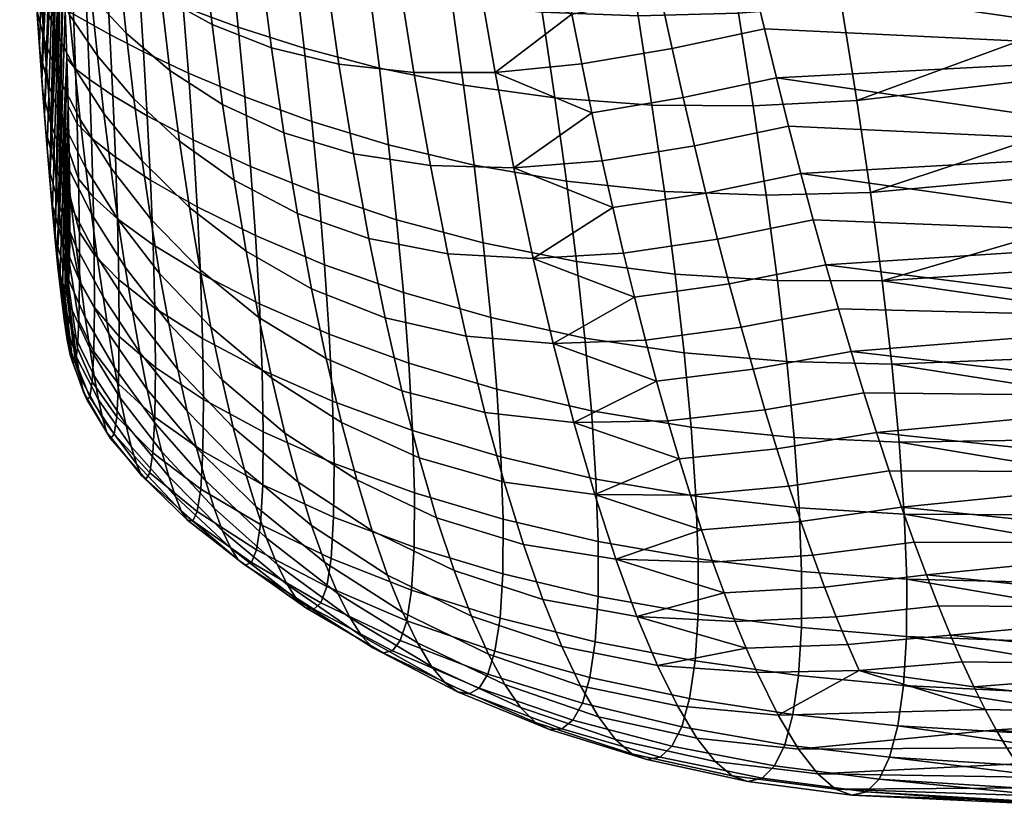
# Model space of a CAD drawing. Extents: x -120 to 2831, y -92 to 75.
# Tile 172 of 643: x 991 to 1012, y -83 to -66. Entities that reach past the tile are written whole.
import ezdxf

# ---------------------------------------------------------------- set-up
doc = ezdxf.new("R2010")
doc.units = 0
doc.layers.add('GLASS', color=18, linetype='CONTINUOUS')

msp = doc.modelspace()

# ---------------------------------------------------------------- meshes
at = {"layer": 'GLASS'}
mesh = msp.add_polyface(dxfattribs=at)
corners = [(992.376, -60.334, 89.927), (992.307, -59.235, 89.548), (992.083, -59.431, 88.646), (992.141, -60.471, 89.028), (992.443, -61.455, 90.245), (992.196, -61.535, 89.353), (991.629, -64.572, 70.279), (991.699, -65.576, 70.863), (991.55, -64.991, 71.606), (991.49, -64.037, 71.054), (991.561, -63.538, 69.748), (991.432, -63.058, 70.548), (991.81, -64.133, 68.799), (991.893, -65.239, 69.37), (991.495, -62.474, 69.271), (991.375, -62.054, 70.09), (991.732, -62.992, 68.291), (992.109, -63.596, 67.16), (992.208, -64.833, 67.709), (991.433, -61.383, 68.852), (991.32, -61.027, 69.683), (991.657, -61.817, 67.852), (992.018, -62.319, 66.692), (992.536, -62.866, 65.403), (992.649, -64.262, 65.905), (991.374, -60.267, 68.493), (991.266, -59.978, 69.329), (991.588, -60.613, 67.484), (991.935, -61.005, 66.31), (992.434, -61.427, 65.004), (991.86, -59.661, 66.019), (991.525, -59.382, 67.193), (992.343, -59.952, 64.714), (992.002, -60.884, 87.577), (991.953, -59.919, 87.22), (992.05, -61.865, 87.884), (992.139, -63.874, 88.326), (992.302, -63.729, 89.811), (992.25, -62.621, 89.616), (992.095, -62.863, 88.136), (992.18, -64.896, 88.446), (992.351, -64.858, 89.929), (991.396, -62.375, 71.808), (991.448, -63.28, 72.297), (991.294, -60.503, 70.957), (991.344, -61.449, 71.361), (991.245, -59.539, 70.599), (991.501, -64.162, 72.826), (991.396, -62.375, 71.808), (991.638, -54.571, 84.179), (991.344, -61.449, 71.361), (991.448, -63.28, 72.297), (991.693, -55.403, 84.783), (991.501, -64.162, 72.826), (991.8, -57.143, 85.879), (991.555, -65.02, 73.393), (991.609, -65.852, 73.998), (991.903, -58.973, 86.816), (991.665, -66.656, 74.639), (991.72, -67.428, 75.317), (991.776, -68.167, 76.032), (992.002, -60.884, 87.577), (992.05, -61.865, 87.884), (991.888, -69.525, 77.575), (992.095, -62.863, 88.136), (991.953, -59.919, 87.22), (991.852, -58.047, 86.368), (992.139, -63.874, 88.326)]
mesh.append_faces([[corners[k] for k in face] for face in [(0, 1, 2, 3), (4, 0, 3, 5), (6, 7, 8, 9), (10, 6, 9, 11), (12, 13, 6, 10), (14, 10, 11, 15), (16, 12, 10, 14), (17, 18, 12, 16), (19, 14, 15, 20), (21, 16, 14, 19), (22, 17, 16, 21), (23, 24, 17, 22), (25, 19, 20, 26), (27, 21, 19, 25), (28, 22, 21, 27), (29, 23, 22, 28), (30, 28, 27, 31), (32, 29, 28, 30), (33, 3, 2, 34), (35, 5, 3, 33), (36, 37, 38, 39), (40, 41, 37, 36), (39, 38, 5, 35), (42, 11, 9, 43), (44, 20, 15, 45), (46, 26, 20, 44), (45, 15, 11, 42), (43, 9, 8, 47), (48, 49, 50, 50), (51, 52, 48, 48), (52, 51, 53, 53), (54, 53, 55, 55), (54, 55, 56, 56), (57, 56, 58, 58), (59, 60, 61, 61), (60, 62, 61, 61), (63, 64, 62, 62), (59, 61, 65, 65), (66, 54, 56, 56), (57, 66, 56, 56), (57, 59, 65, 65), (63, 67, 64, 64)]])
mesh = msp.add_polyface(dxfattribs=at)
corners = [(1008.428, -63.725, 100.9), (1008.039, -61.603, 101.122), (1005.874, -61.896, 100.804), (1006.243, -63.962, 100.57), (1008.789, -65.813, 100.481), (1006.586, -65.991, 100.147), (1009.117, -67.85, 99.868), (1006.9, -67.966, 99.541), (1009.408, -69.818, 99.066), (1007.18, -69.874, 98.757), (1009.815, -59.049, 101.243), (1007.625, -59.464, 101.143), (1013.095, -64.09, 100.982), (1012.898, -62.995, 101.137), (1012.692, -61.894, 101.238), (1012.478, -60.792, 101.286), (1013.785, -68.374, 99.831), (1013.628, -67.323, 100.198), (1013.46, -66.257, 100.512), (1013.282, -65.179, 100.774), (1017.628, -68.864, 57.875), (1007.397, -67.371, 57.461), (1017.677, -66.828, 57.172), (1017.729, -64.681, 56.657), (1006.4, -63.102, 56.495), (1017.784, -62.448, 56.352), (1005.936, -60.91, 56.324), (1017.841, -60.16, 56.272), (1006.889, -65.262, 56.876), (1018.048, -58.596, 101.186), (1012.256, -59.69, 101.28), (1017.99, -60.884, 101.266), (1012.692, -61.894, 101.238), (1017.932, -63.192, 101.11), (1013.095, -64.09, 100.982), (1013.282, -65.179, 100.774), (1017.873, -65.484, 100.715), (1013.46, -66.257, 100.512), (1017.814, -67.724, 100.085), (1013.628, -67.323, 100.198), (1013.785, -68.374, 99.831), (1017.757, -69.875, 99.232), (1007.141, -66.324, 57.143), (1007.657, -68.401, 57.828), (1007.92, -69.412, 58.244), (1006.642, -64.187, 56.659), (1006.165, -62.009, 56.383), (1005.714, -59.808, 56.318), (1012.478, -60.792, 101.286), (1012.898, -62.995, 101.137), (1019.795, -66.841, 57.138), (1019.842, -68.877, 57.839), (1017.628, -68.864, 57.875), (1017.677, -66.828, 57.172), (1019.713, -62.459, 56.321), (1019.751, -64.693, 56.625), (1017.729, -64.681, 56.657), (1017.784, -62.448, 56.352), (1019.68, -60.171, 56.243), (1017.841, -60.16, 56.272)]
mesh.append_faces([[corners[k] for k in face] for face in [(0, 1, 2, 3), (4, 0, 3, 5), (6, 4, 5, 7), (8, 6, 7, 9), (1, 10, 11, 11), (0, 4, 12, 13), (1, 0, 14, 15), (6, 8, 16, 17), (4, 6, 18, 19), (1, 15, 10, 10), (19, 12, 4, 4), (17, 18, 6, 6), (14, 0, 13, 13), (20, 21, 22, 22), (23, 24, 25, 25), (25, 26, 27, 27), (28, 23, 22, 22), (29, 30, 31, 31), (31, 32, 33, 33), (34, 35, 36, 36), (37, 38, 36, 36), (34, 36, 33, 33), (39, 40, 38, 38), (37, 39, 38, 38), (40, 41, 38, 38), (35, 37, 36, 36), (21, 42, 22, 22), (20, 43, 21, 21), (44, 43, 20, 20), (45, 23, 28, 28), (45, 24, 23, 23), (25, 46, 26, 26), (24, 46, 25, 25), (42, 28, 22, 22), (27, 26, 47, 47), (48, 32, 31, 31), (30, 48, 31, 31), (49, 34, 33, 33), (32, 49, 33, 33), (50, 51, 52, 53), (54, 55, 56, 57), (58, 54, 57, 59), (55, 50, 53, 56)]])
mesh = msp.add_polyface(dxfattribs=at)
corners = [(992.684, -66.172, 90.767), (992.629, -64.959, 90.767), (992.351, -64.858, 89.929), (992.396, -66.008, 89.958), (992.734, -67.406, 90.654), (992.438, -67.175, 89.88), (992.777, -68.657, 90.403), (992.474, -68.352, 89.671), (992.812, -69.912, 89.979), (992.502, -69.525, 89.3), (991.997, -69.24, 73.689), (992.074, -70.057, 74.515), (991.866, -69.301, 75.032), (991.802, -68.507, 74.259), (991.92, -68.381, 72.911), (991.737, -67.677, 73.53), (992.257, -69.251, 72.233), (992.353, -70.139, 73.082), (991.845, -67.482, 72.18), (991.674, -66.812, 72.845), (992.163, -68.314, 71.436), (992.655, -69.295, 70.617), (992.777, -70.273, 71.5), (991.771, -66.547, 71.497), (991.612, -65.916, 72.204), (992.07, -67.332, 70.692), (992.537, -68.259, 69.792), (991.699, -65.576, 70.863), (991.55, -64.991, 71.606), (991.98, -66.306, 70.002), (992.422, -67.168, 69.03), (991.893, -65.239, 69.37), (991.629, -64.572, 70.279), (992.312, -66.025, 68.334), (992.905, -66.899, 67.193), (993.044, -68.129, 67.965), (992.208, -64.833, 67.709), (991.81, -64.133, 68.799), (992.773, -65.608, 66.504), (992.252, -66.951, 88.432), (992.218, -65.924, 88.486), (992.281, -67.967, 88.268), (992.316, -69.875, 87.517), (992.521, -70.664, 88.725), (992.303, -68.951, 87.97), (992.18, -64.896, 88.446), (991.776, -68.167, 76.032), (991.932, -70.053, 75.851), (991.832, -68.868, 76.785), (991.72, -67.428, 75.317), (991.609, -65.852, 73.998), (991.665, -66.656, 74.639), (991.555, -65.02, 73.393), (991.501, -64.162, 72.826), (991.832, -68.868, 76.785), (992.05, -61.865, 87.884), (991.776, -68.167, 76.032), (991.72, -67.428, 75.317), (991.903, -58.973, 86.816), (991.665, -66.656, 74.639), (991.888, -69.525, 77.575), (991.944, -70.133, 78.405), (992, -70.682, 79.274), (992.139, -63.874, 88.326), (992.055, -71.162, 80.183), (992.18, -64.896, 88.446), (992.252, -66.951, 88.432), (992.218, -65.924, 88.486), (992.16, -71.846, 82.119), (992.281, -67.967, 88.268)]
mesh.append_faces([[corners[k] for k in face] for face in [(0, 1, 2, 3), (4, 0, 3, 5), (6, 4, 5, 7), (8, 6, 7, 9), (10, 11, 12, 13), (14, 10, 13, 15), (16, 17, 10, 14), (18, 14, 15, 19), (20, 16, 14, 18), (21, 22, 16, 20), (23, 18, 19, 24), (25, 20, 18, 23), (26, 21, 20, 25), (27, 23, 24, 28), (29, 25, 23, 27), (30, 26, 25, 29), (31, 29, 27, 32), (33, 30, 29, 31), (34, 35, 30, 33), (36, 33, 31, 37), (38, 34, 33, 36), (39, 5, 3, 40), (41, 7, 5, 39), (42, 43, 9, 44), (44, 9, 7, 41), (40, 3, 2, 45), (46, 12, 47, 48), (49, 13, 12, 46), (50, 19, 15, 51), (52, 24, 19, 50), (51, 15, 13, 49), (24, 52, 53, 28), (54, 55, 56, 56), (57, 58, 59, 59), (60, 55, 54, 54), (61, 62, 63, 63), (64, 65, 62, 62), (63, 60, 61, 61), (63, 62, 65, 65), (64, 66, 67, 67), (67, 65, 64, 64), (66, 68, 69, 69)]])
mesh = msp.add_polyface(dxfattribs=at)
corners = [(1001.794, -62.174, 99.527), (1001.466, -60.238, 99.557), (999.648, -60.328, 98.578), (999.939, -62.166, 98.58), (1003.783, -62.087, 100.274), (1003.422, -60.067, 100.32), (1005.874, -61.896, 100.804), (1005.484, -59.808, 100.847), (1008.039, -61.603, 101.122), (1007.625, -59.464, 101.143), (1002.107, -64.088, 99.328), (1000.217, -63.985, 98.427), (1004.126, -64.084, 100.047), (1006.243, -63.962, 100.57), (1002.4, -65.966, 98.963), (1000.479, -65.775, 98.122), (1004.447, -66.042, 99.643), (1006.586, -65.991, 100.147), (1002.671, -67.799, 98.438), (1000.722, -67.528, 97.668), (1004.741, -67.95, 99.066), (1006.9, -67.966, 99.541), (1001.397, -67.253, 58.054), (1001.792, -69.292, 58.867), (1000.013, -69.244, 59.549), (999.66, -67.258, 58.725), (1003.244, -67.072, 57.593), (1003.46, -68.117, 57.96), (1005.408, -67.792, 57.656), (1005.648, -68.822, 58.05), (1003.681, -69.14, 58.376), (1005.171, -66.743, 57.311), (1001.025, -65.13, 57.44), (999.331, -65.184, 58.092), (1003.034, -66.007, 57.277), (1002.83, -64.925, 57.013), (1004.94, -65.676, 57.018), (1004.715, -64.594, 56.776), (1002.633, -63.828, 56.802), (1000.681, -62.942, 57.036), (1002.442, -62.719, 56.645), (1004.495, -63.499, 56.587), (1004.282, -62.394, 56.452), (1002.259, -61.6, 56.542), (1000.367, -60.71, 56.85), (1002.084, -60.475, 56.495), (1004.077, -61.281, 56.37), (1003.878, -60.164, 56.343), (1001.917, -59.346, 56.505), (1007.397, -67.371, 57.461), (1007.657, -68.401, 57.828), (1007.141, -66.324, 57.143), (1006.889, -65.262, 56.876), (1006.4, -63.102, 56.495), (1006.642, -64.187, 56.659), (1006.165, -62.009, 56.383), (1005.936, -60.91, 56.324), (1005.714, -59.808, 56.318)]
mesh.append_faces([[corners[k] for k in face] for face in [(0, 1, 2, 3), (4, 5, 1, 0), (6, 7, 5, 4), (8, 9, 7, 6), (10, 0, 3, 11), (12, 4, 0, 10), (13, 6, 4, 12), (14, 10, 11, 15), (16, 12, 10, 14), (17, 13, 12, 16), (18, 14, 15, 19), (20, 16, 14, 18), (21, 17, 16, 20), (22, 23, 24, 25), (22, 26, 27, 27), (23, 22, 27, 27), (28, 29, 30, 27), (31, 28, 27, 26), (32, 22, 25, 33), (34, 26, 22, 22), (32, 35, 34, 34), (22, 32, 34, 34), (36, 31, 26, 34), (37, 36, 34, 35), (38, 35, 32, 32), (39, 40, 38, 38), (32, 39, 38, 38), (41, 37, 35, 38), (42, 41, 38, 40), (43, 40, 39, 39), (44, 45, 43, 43), (39, 44, 43, 43), (46, 42, 40, 43), (47, 46, 43, 45), (48, 45, 44, 44), (29, 28, 49, 50), (28, 31, 51, 49), (52, 51, 31, 36), (37, 41, 53, 54), (55, 53, 41, 42), (42, 46, 56, 55), (46, 47, 57, 56), (54, 52, 36, 37)]])
mesh = msp.add_polyface(dxfattribs=at)
corners = [(994.737, -65.851, 93.704), (994.617, -64.438, 93.794), (993.706, -64.134, 92.68), (993.801, -65.467, 92.67), (995.912, -66.285, 94.758), (995.762, -64.789, 94.938), (997.315, -66.735, 95.794), (997.134, -65.153, 96.069), (998.927, -67.162, 96.776), (998.714, -65.494, 97.145), (1000.722, -67.528, 97.668), (1000.479, -65.775, 98.122), (993.172, -66.443, 91.634), (993.103, -65.164, 91.683), (992.629, -64.959, 90.767), (992.684, -66.172, 90.767), (993.889, -66.815, 92.552), (994.849, -67.269, 93.501), (996.05, -67.776, 94.456), (997.48, -68.299, 95.389), (999.121, -68.799, 96.269), (1000.943, -69.236, 97.066), (993.234, -67.743, 91.467), (992.734, -67.406, 90.654), (993.969, -68.178, 92.311), (994.948, -68.694, 93.17), (996.172, -69.261, 94.023), (997.628, -69.842, 94.848), (999.292, -70.399, 95.619), (993.289, -69.06, 91.157), (992.777, -68.657, 90.403), (994.037, -69.554, 91.923), (995.035, -70.122, 92.689), (996.278, -70.736, 93.44), (993.333, -70.383, 90.666), (992.812, -69.912, 89.979), (993.191, -69.293, 68.814), (993.342, -70.389, 69.734), (992.655, -69.295, 70.617), (992.537, -68.259, 69.792), (993.044, -68.129, 67.965), (992.422, -67.168, 69.03), (993.859, -69.139, 66.84), (994.042, -70.384, 67.785), (993.684, -67.815, 65.984), (992.905, -66.899, 67.193), (994.656, -68.719, 64.753), (994.871, -70.141, 65.694), (993.519, -66.417, 65.225), (992.773, -65.608, 66.504), (994.453, -67.21, 63.924), (995.577, -67.935, 62.655), (995.821, -69.553, 63.548), (996.887, -68.543, 61.472), (997.173, -70.263, 62.42), (998.37, -68.989, 60.425), (998.7, -70.799, 61.41), (993.365, -64.951, 64.573), (992.649, -64.262, 65.905), (994.265, -65.622, 63.217), (995.351, -66.228, 61.9), (996.619, -66.725, 60.679), (998.06, -67.078, 59.607), (999.66, -67.258, 58.725), (1000.013, -69.244, 59.549), (995.143, -64.443, 61.295), (994.092, -63.965, 62.643), (996.373, -64.825, 60.052), (997.773, -65.079, 58.971), (999.331, -65.184, 58.092)]
mesh.append_faces([[corners[k] for k in face] for face in [(0, 1, 2, 3), (4, 5, 1, 0), (6, 7, 5, 4), (8, 9, 7, 6), (10, 11, 9, 8), (12, 13, 14, 15), (16, 3, 13, 12), (17, 0, 3, 16), (18, 4, 0, 17), (19, 6, 4, 18), (20, 8, 6, 19), (21, 10, 8, 20), (22, 12, 15, 23), (24, 16, 12, 22), (25, 17, 16, 24), (26, 18, 17, 25), (27, 19, 18, 26), (28, 20, 19, 27), (29, 22, 23, 30), (31, 24, 22, 29), (32, 25, 24, 31), (33, 26, 25, 32), (34, 29, 30, 35), (36, 37, 38, 39), (40, 36, 39, 41), (42, 43, 36, 40), (44, 42, 40, 45), (46, 47, 42, 44), (48, 44, 45, 49), (50, 46, 44, 48), (51, 52, 46, 50), (53, 54, 52, 51), (55, 56, 54, 53), (57, 48, 49, 58), (59, 50, 48, 57), (60, 51, 50, 59), (61, 53, 51, 60), (62, 55, 53, 61), (63, 64, 55, 62), (65, 60, 59, 66), (67, 61, 60, 65), (68, 62, 61, 67), (69, 63, 62, 68)]])
mesh = msp.add_polyface(dxfattribs=at)
corners = [(992.835, -71.139, 89.336), (992.812, -69.912, 89.979), (992.502, -69.525, 89.3), (992.521, -70.664, 88.725), (992.841, -72.275, 88.433), (992.525, -71.706, 87.913), (992.827, -73.214, 87.268), (992.511, -72.56, 86.862), (992.792, -73.861, 85.919), (992.48, -73.141, 85.639), (992.74, -74.187, 84.506), (992.435, -73.425, 84.349), (992.536, -73.766, 80.574), (992.609, -74.079, 81.809), (992.321, -73.282, 81.857), (992.258, -72.962, 80.706), (992.461, -73.335, 79.413), (992.194, -72.529, 79.621), (992.385, -72.812, 78.32), (992.129, -72.008, 78.597), (992.836, -73.735, 78.097), (992.929, -74.243, 79.271), (992.307, -72.212, 77.288), (992.063, -71.414, 77.63), (992.741, -73.145, 76.986), (992.23, -71.549, 76.312), (991.997, -70.759, 76.716), (992.645, -72.484, 75.931), (992.152, -70.828, 75.388), (991.932, -70.053, 75.851), (992.547, -71.759, 74.93), (992.074, -70.057, 74.515), (991.866, -69.301, 75.032), (992.45, -70.976, 73.981), (993.024, -72.046, 73.432), (993.148, -72.836, 74.476), (992.353, -70.139, 73.082), (991.997, -69.24, 73.689), (992.9, -71.191, 72.439), (992.777, -70.273, 71.5), (992.257, -69.251, 72.233), (992.319, -70.69, 86.891), (992.316, -69.875, 87.517), (992.308, -71.34, 86.096), (992.251, -71.991, 84.162), (992.285, -71.778, 85.167), (992.16, -71.846, 82.119), (992.38, -73.453, 83.075), (992.208, -72.002, 83.134), (992.109, -71.557, 81.132), (992.055, -71.162, 80.183), (991.944, -70.133, 78.405), (992, -70.682, 79.274), (991.888, -69.525, 77.575), (991.832, -68.868, 76.785), (992.252, -66.951, 88.432), (992.055, -71.162, 80.183), (992.109, -71.557, 81.132), (992.208, -72.002, 83.134), (992.281, -67.967, 88.268), (992.16, -71.846, 82.119), (992.303, -68.951, 87.97), (992.251, -71.991, 84.162), (992.285, -71.778, 85.167), (992.319, -70.69, 86.891), (992.316, -69.875, 87.517), (992.308, -71.34, 86.096)]
mesh.append_faces([[corners[k] for k in face] for face in [(0, 1, 2, 3), (4, 0, 3, 5), (6, 4, 5, 7), (8, 6, 7, 9), (10, 8, 9, 11), (12, 13, 14, 15), (16, 12, 15, 17), (18, 16, 17, 19), (20, 21, 16, 18), (22, 18, 19, 23), (24, 20, 18, 22), (25, 22, 23, 26), (27, 24, 22, 25), (28, 25, 26, 29), (30, 27, 25, 28), (31, 28, 29, 32), (33, 30, 28, 31), (34, 35, 30, 33), (36, 33, 31, 37), (38, 34, 33, 36), (39, 38, 36, 40), (41, 5, 3, 42), (5, 41, 43, 7), (44, 11, 9, 45), (46, 14, 47, 48), (49, 15, 14, 46), (48, 47, 11, 44), (45, 9, 7, 43), (15, 49, 50, 17), (51, 23, 19, 52), (53, 26, 23, 51), (52, 19, 17, 50), (54, 29, 26, 53), (55, 56, 57, 57), (58, 59, 60, 60), (61, 58, 62, 62), (55, 57, 60, 60), (62, 63, 64, 64), (65, 61, 62, 62), (62, 64, 65, 65), (61, 59, 58, 58), (66, 64, 63, 63)]])
mesh = msp.add_polyface(dxfattribs=at)
corners = [(1002.915, -69.576, 97.756), (1002.671, -67.799, 98.438), (1000.722, -67.528, 97.668), (1000.943, -69.236, 97.066), (1005.006, -69.794, 98.322), (1004.741, -67.95, 99.066), (1007.18, -69.874, 98.757), (1006.9, -67.966, 99.541), (1003.129, -71.289, 96.919), (1001.137, -70.892, 96.316), (1005.236, -71.563, 97.416), (1007.422, -71.7, 97.802), (1001.3, -72.49, 95.414), (999.292, -70.399, 95.619), (999.437, -71.956, 94.819), (1003.309, -72.927, 95.927), (1005.428, -73.245, 96.35), (1007.623, -73.43, 96.681), (1001.43, -74.02, 94.352), (999.552, -73.464, 93.853), (1003.45, -74.482, 94.779), (1005.578, -74.83, 95.129), (1007.779, -75.052, 95.403), (1001.519, -75.466, 93.116), (999.632, -74.903, 92.699), (1003.547, -75.938, 93.468), (1005.681, -76.303, 93.753), (1001.176, -74.518, 63.037), (1001.585, -76.004, 64.489), (999.773, -75.483, 65.228), (999.405, -74.056, 63.826), (1003.077, -74.729, 62.37), (1003.524, -76.268, 63.845), (1005.08, -74.697, 61.826), (1005.321, -75.509, 62.544), (1007.154, -74.46, 61.387), (1007.41, -75.291, 62.092), (1002.636, -73.045, 61.039), (1000.775, -72.888, 61.72), (1004.841, -73.85, 61.145), (1004.603, -72.969, 60.505), (1006.899, -73.594, 60.722), (1006.644, -72.697, 60.099), (1002.206, -71.228, 59.866), (1000.386, -71.126, 60.552), (1004.368, -72.055, 59.906), (1004.135, -71.111, 59.351), (1006.391, -71.769, 59.518), (1006.14, -70.812, 58.982), (1001.792, -69.292, 58.867), (1000.013, -69.244, 59.549), (1003.906, -70.139, 58.84), (1003.681, -69.14, 58.376), (1005.893, -69.829, 58.492), (1005.648, -68.822, 58.05), (1003.46, -68.117, 57.96), (1007.92, -69.412, 58.244), (1008.186, -70.4, 58.708), (1007.657, -68.401, 57.828)]
mesh.append_faces([[corners[k] for k in face] for face in [(0, 1, 2, 3), (4, 5, 1, 0), (6, 7, 5, 4), (8, 0, 3, 9), (10, 4, 0, 8), (11, 6, 4, 10), (12, 9, 13, 14), (15, 8, 9, 12), (16, 10, 8, 15), (17, 11, 10, 16), (18, 12, 14, 19), (20, 15, 12, 18), (21, 16, 15, 20), (22, 17, 16, 21), (23, 18, 19, 24), (25, 20, 18, 23), (26, 21, 20, 25), (27, 28, 29, 30), (31, 32, 28, 27), (31, 33, 34, 34), (35, 36, 34, 33), (37, 31, 27, 38), (39, 33, 31, 31), (37, 40, 39, 39), (31, 37, 39, 39), (41, 35, 33, 39), (42, 41, 39, 40), (43, 37, 38, 44), (45, 40, 37, 37), (43, 46, 45, 45), (37, 43, 45, 45), (47, 42, 40, 45), (48, 47, 45, 46), (49, 43, 44, 50), (51, 46, 43, 43), (49, 52, 51, 51), (43, 49, 51, 51), (53, 48, 46, 51), (54, 53, 51, 52), (55, 52, 49, 49), (48, 53, 56, 57), (53, 54, 58, 56)]])
mesh = msp.add_polyface(dxfattribs=at)
corners = [(1009.658, -71.702, 98.083), (1009.408, -69.818, 99.066), (1007.18, -69.874, 98.757), (1007.422, -71.7, 97.802), (1009.864, -73.484, 96.927), (1007.623, -73.43, 96.681), (1010.022, -75.15, 95.606), (1007.779, -75.052, 95.403), (1014.065, -70.419, 98.943), (1013.931, -69.406, 99.413), (1014.55, -75.08, 95.868), (1014.479, -74.209, 96.575), (1014.394, -73.306, 97.238), (1014.297, -72.371, 97.854), (1014.187, -71.408, 98.423), (1014.608, -75.914, 95.117), (1013.785, -68.374, 99.831), (1007.154, -74.46, 61.387), (1006.899, -73.594, 60.722), (1008.994, -73.215, 60.375), (1009.264, -74.096, 61.019), (1006.644, -72.697, 60.099), (1008.723, -72.304, 59.775), (1007.41, -75.291, 62.092), (1009.534, -74.945, 61.704), (1006.391, -71.769, 59.518), (1008.454, -71.365, 59.219), (1008.723, -72.304, 59.775), (1006.14, -70.812, 58.982), (1008.186, -70.4, 58.708), (1017.584, -70.768, 58.74), (1007.92, -69.412, 58.244), (1017.628, -68.864, 57.875), (1013.931, -69.406, 99.413), (1017.757, -69.875, 99.232), (1013.785, -68.374, 99.831), (1014.065, -70.419, 98.943), (1008.454, -71.365, 59.219), (1017.543, -72.526, 59.742), (1017.649, -73.79, 96.939), (1014.479, -74.209, 96.575), (1017.601, -75.507, 95.55), (1014.297, -72.371, 97.854), (1017.702, -71.906, 98.176), (1017.506, -74.186, 60.898), (1017.47, -75.787, 62.245), (1009.534, -74.945, 61.704), (1017.543, -72.526, 59.742), (1008.994, -73.215, 60.375), (1014.187, -71.408, 98.423), (1014.55, -75.08, 95.868), (1014.394, -73.306, 97.238), (1014.608, -75.914, 95.117), (1008.186, -70.4, 58.708), (1009.804, -75.76, 62.429), (1009.264, -74.096, 61.019), (1008.723, -72.304, 59.775), (1008.723, -72.304, 59.775), (1008.723, -72.304, 59.775), (1019.892, -70.781, 58.703), (1019.944, -72.54, 59.704), (1017.543, -72.526, 59.742), (1017.584, -70.768, 58.74), (1019.842, -68.877, 57.839), (1017.628, -68.864, 57.875), (1019.944, -72.54, 59.704), (1019.999, -74.201, 60.859), (1017.506, -74.186, 60.898), (1017.543, -72.526, 59.742)]
mesh.append_faces([[corners[k] for k in face] for face in [(0, 1, 2, 3), (4, 0, 3, 5), (6, 4, 5, 7), (1, 0, 8, 9), (4, 6, 10, 11), (0, 4, 12, 13), (14, 8, 0, 0), (11, 12, 4, 4), (14, 0, 13, 13), (15, 10, 6, 6), (16, 1, 9, 9), (17, 18, 19, 20), (18, 21, 22, 19), (23, 17, 20, 24), (21, 25, 26, 27), (21, 27, 22, 22), (25, 28, 29, 26), (30, 31, 32, 32), (33, 34, 35, 35), (36, 34, 33, 33), (37, 30, 38, 38), (39, 40, 41, 41), (42, 39, 43, 43), (44, 45, 46, 46), (47, 44, 48, 48), (43, 49, 42, 42), (43, 36, 49, 49), (41, 40, 50, 50), (39, 51, 40, 40), (39, 42, 51, 51), (50, 52, 41, 41), (36, 43, 34, 34), (30, 53, 31, 31), (53, 30, 37, 37), (45, 54, 46, 46), (44, 55, 48, 48), (47, 48, 56, 56), (56, 57, 47, 47), (55, 44, 46, 46), (58, 37, 38, 38), (59, 60, 61, 62), (63, 59, 62, 64), (65, 66, 67, 68)]])
mesh = msp.add_polyface(dxfattribs=at)
corners = [(1001.137, -70.892, 96.316), (1000.943, -69.236, 97.066), (999.121, -68.799, 96.269), (999.292, -70.399, 95.619), (997.753, -71.359, 94.156), (997.628, -69.842, 94.848), (996.172, -69.261, 94.023), (996.278, -70.736, 93.44), (999.437, -71.956, 94.819), (994.093, -70.934, 91.352), (994.037, -69.554, 91.923), (993.289, -69.06, 91.157), (993.333, -70.383, 90.666), (995.104, -71.546, 92.028), (995.035, -70.122, 92.689), (996.362, -72.193, 92.679), (997.853, -72.844, 93.292), (999.552, -73.464, 93.853), (993.362, -71.683, 89.948), (992.812, -69.912, 89.979), (992.835, -71.139, 89.336), (994.13, -72.288, 90.552), (995.151, -72.938, 91.14), (996.42, -73.61, 91.702), (997.922, -74.275, 92.225), (993.372, -72.892, 88.957), (992.841, -72.275, 88.433), (994.145, -73.552, 89.478), (995.171, -74.238, 89.986), (993.357, -73.903, 87.692), (992.827, -73.214, 87.268), (994.131, -74.617, 88.128), (993.271, -73.556, 75.573), (993.393, -74.202, 76.722), (992.741, -73.145, 76.986), (992.645, -72.484, 75.931), (993.148, -72.836, 74.476), (992.547, -71.759, 74.93), (993.812, -73.233, 72.87), (993.969, -74.024, 74.026), (993.024, -72.046, 73.432), (993.654, -72.361, 71.767), (992.9, -71.191, 72.439), (994.622, -73.597, 71.074), (994.82, -74.484, 72.299), (993.496, -71.413, 70.72), (992.777, -70.273, 71.5), (994.426, -72.616, 69.909), (995.565, -73.82, 69.085), (995.805, -74.834, 70.373), (993.342, -70.389, 69.734), (992.655, -69.295, 70.617), (994.232, -71.544, 68.81), (995.328, -72.697, 67.87), (994.042, -70.384, 67.785), (993.191, -69.293, 68.814), (995.096, -71.469, 66.736), (996.348, -72.484, 65.704), (996.625, -73.78, 66.941), (997.789, -73.364, 64.723), (998.112, -74.727, 66.052), (994.871, -70.141, 65.694), (993.859, -69.139, 66.84), (996.079, -71.073, 64.569), (997.475, -71.874, 63.508), (999.047, -72.491, 62.549), (999.405, -74.056, 63.826), (1000.775, -72.888, 61.72), (1001.176, -74.518, 63.037), (995.821, -69.553, 63.548), (994.656, -68.719, 64.753), (997.173, -70.263, 62.42), (998.7, -70.799, 61.41), (1000.386, -71.126, 60.552), (1000.013, -69.244, 59.549), (998.37, -68.989, 60.425)]
mesh.append_faces([[corners[k] for k in face] for face in [(0, 1, 2, 3), (4, 5, 6, 7), (8, 3, 5, 4), (9, 10, 11, 12), (13, 14, 10, 9), (15, 7, 14, 13), (16, 4, 7, 15), (17, 8, 4, 16), (18, 12, 19, 20), (21, 9, 12, 18), (22, 13, 9, 21), (23, 15, 13, 22), (24, 16, 15, 23), (25, 18, 20, 26), (27, 21, 18, 25), (28, 22, 21, 27), (29, 25, 26, 30), (31, 27, 25, 29), (32, 33, 34, 35), (36, 32, 35, 37), (38, 39, 36, 40), (41, 38, 40, 42), (43, 44, 38, 41), (45, 41, 42, 46), (47, 43, 41, 45), (48, 49, 43, 47), (50, 45, 46, 51), (52, 47, 45, 50), (53, 48, 47, 52), (54, 52, 50, 55), (56, 53, 52, 54), (57, 58, 53, 56), (59, 60, 58, 57), (61, 56, 54, 62), (63, 57, 56, 61), (64, 59, 57, 63), (65, 66, 59, 64), (67, 68, 66, 65), (69, 63, 61, 70), (71, 64, 63, 69), (72, 65, 64, 71), (73, 67, 65, 72), (74, 73, 72, 75)]])
mesh = msp.add_polyface(dxfattribs=at)
corners = [(999.632, -74.903, 92.699), (999.552, -73.464, 93.853), (997.853, -72.844, 93.292), (997.922, -74.275, 92.225), (997.955, -75.604, 90.927), (996.42, -73.61, 91.702), (996.446, -74.93, 90.473), (999.671, -76.234, 91.336), (996.435, -76.061, 88.994), (995.171, -74.238, 89.986), (995.158, -75.343, 88.565), (997.945, -76.751, 89.399), (999.663, -77.39, 89.769), (997.892, -77.635, 87.707), (996.385, -76.909, 87.336), (999.607, -78.307, 88.051), (997.799, -78.234, 85.95), (996.301, -77.449, 85.617), (999.506, -78.963, 86.265), (997.675, -78.579, 84.202), (996.19, -77.719, 83.92), (999.368, -79.382, 84.472), (997.524, -78.717, 82.494), (996.059, -77.776, 82.28), (999.2, -79.603, 82.699), (997.353, -78.685, 80.83), (995.911, -77.665, 80.701), (999.004, -79.651, 80.954), (1000.837, -80.525, 81.048), (1001.055, -80.402, 82.872), (997.163, -78.507, 79.209), (995.75, -77.415, 79.179), (998.787, -79.545, 79.236), (1000.593, -80.485, 79.236), (996.959, -78.196, 77.629), (995.578, -77.042, 77.708), (998.55, -79.294, 77.546), (1000.326, -80.288, 77.442), (996.743, -77.759, 76.087), (995.397, -76.557, 76.284), (998.298, -78.904, 75.888), (1000.039, -79.939, 75.672), (996.516, -77.202, 74.587), (995.209, -75.967, 74.907), (998.033, -78.379, 74.265), (999.737, -79.438, 73.933), (997.758, -77.719, 72.683), (996.283, -76.527, 73.131), (999.422, -78.788, 72.234), (997.477, -76.927, 71.15), (996.045, -75.737, 71.724), (999.099, -77.989, 70.584), (997.193, -76.005, 69.676), (995.805, -74.834, 70.373), (998.77, -77.044, 68.996), (1000.518, -77.893, 68.345), (1000.888, -78.866, 70.031), (996.908, -74.955, 68.269), (995.565, -73.82, 69.085), (998.44, -75.956, 67.481), (1000.145, -76.764, 66.74), (996.625, -73.78, 66.941), (995.328, -72.697, 67.87), (998.112, -74.727, 66.052), (999.773, -75.483, 65.228), (999.405, -74.056, 63.826), (997.789, -73.364, 64.723)]
mesh.append_faces([[corners[k] for k in face] for face in [(0, 1, 2, 3), (4, 3, 5, 6), (7, 0, 3, 4), (8, 6, 9, 10), (11, 4, 6, 8), (12, 7, 4, 11), (13, 11, 8, 14), (15, 12, 11, 13), (16, 13, 14, 17), (18, 15, 13, 16), (19, 16, 17, 20), (21, 18, 16, 19), (22, 19, 20, 23), (24, 21, 19, 22), (25, 22, 23, 26), (27, 24, 22, 25), (28, 29, 24, 27), (30, 25, 26, 31), (32, 27, 25, 30), (33, 28, 27, 32), (34, 30, 31, 35), (36, 32, 30, 34), (37, 33, 32, 36), (38, 34, 35, 39), (40, 36, 34, 38), (41, 37, 36, 40), (42, 38, 39, 43), (44, 40, 38, 42), (45, 41, 40, 44), (46, 44, 42, 47), (48, 45, 44, 46), (49, 46, 47, 50), (51, 48, 46, 49), (52, 49, 50, 53), (54, 51, 49, 52), (55, 56, 51, 54), (57, 52, 53, 58), (59, 54, 52, 57), (60, 55, 54, 59), (61, 57, 58, 62), (63, 59, 57, 61), (64, 60, 59, 63), (65, 64, 63, 66)]])
mesh = msp.add_polyface(dxfattribs=at)
corners = [(996.446, -74.93, 90.473), (996.42, -73.61, 91.702), (995.151, -72.938, 91.14), (995.171, -74.238, 89.986), (995.158, -75.343, 88.565), (994.145, -73.552, 89.478), (994.131, -74.617, 88.128), (993.318, -74.609, 86.236), (993.357, -73.903, 87.692), (992.827, -73.214, 87.268), (992.792, -73.861, 85.919), (994.088, -75.377, 86.586), (995.112, -76.15, 86.957), (996.385, -76.909, 87.336), (996.435, -76.061, 88.994), (993.259, -74.982, 84.719), (992.74, -74.187, 84.506), (994.021, -75.801, 84.983), (995.036, -76.63, 85.288), (996.301, -77.449, 85.617), (992.678, -74.238, 83.123), (992.435, -73.425, 84.349), (992.38, -73.453, 83.075), (993.187, -75.069, 83.238), (993.937, -75.939, 83.418), (994.939, -76.83, 83.652), (996.19, -77.719, 83.92), (992.609, -74.079, 81.809), (992.321, -73.282, 81.857), (993.106, -74.941, 81.834), (993.842, -75.859, 81.929), (994.827, -76.813, 82.084), (996.059, -77.776, 82.28), (993.02, -74.653, 80.513), (992.536, -73.766, 80.574), (993.738, -75.615, 80.523), (994.702, -76.63, 80.591), (995.911, -77.665, 80.701), (992.929, -74.243, 79.271), (992.461, -73.335, 79.413), (993.627, -75.244, 79.192), (994.568, -76.313, 79.166), (995.75, -77.415, 79.179), (993.512, -74.768, 77.927), (992.836, -73.735, 78.097), (994.426, -75.884, 77.801), (995.578, -77.042, 77.708), (993.393, -74.202, 76.722), (992.741, -73.145, 76.986), (994.278, -75.354, 76.492), (995.397, -76.557, 76.284), (994.125, -74.732, 75.234), (993.271, -73.556, 75.573), (995.209, -75.967, 74.907), (993.969, -74.024, 74.026), (993.148, -72.836, 74.476), (995.016, -75.274, 73.578), (996.283, -76.527, 73.131), (996.516, -77.202, 74.587), (994.82, -74.484, 72.299), (993.812, -73.233, 72.87), (996.045, -75.737, 71.724), (995.805, -74.834, 70.373), (994.622, -73.597, 71.074)]
mesh.append_faces([[corners[k] for k in face] for face in [(0, 1, 2, 3), (4, 3, 5, 6), (7, 8, 9, 10), (11, 6, 8, 7), (12, 4, 6, 11), (13, 14, 4, 12), (15, 7, 10, 16), (17, 11, 7, 15), (18, 12, 11, 17), (19, 13, 12, 18), (20, 16, 21, 22), (23, 15, 16, 20), (24, 17, 15, 23), (25, 18, 17, 24), (26, 19, 18, 25), (27, 20, 22, 28), (29, 23, 20, 27), (30, 24, 23, 29), (31, 25, 24, 30), (32, 26, 25, 31), (33, 29, 27, 34), (35, 30, 29, 33), (36, 31, 30, 35), (37, 32, 31, 36), (38, 33, 34, 39), (40, 35, 33, 38), (41, 36, 35, 40), (42, 37, 36, 41), (43, 40, 38, 44), (45, 41, 40, 43), (46, 42, 41, 45), (47, 43, 44, 48), (49, 45, 43, 47), (50, 46, 45, 49), (51, 49, 47, 52), (53, 50, 49, 51), (54, 51, 52, 55), (56, 53, 51, 54), (57, 58, 53, 56), (59, 56, 54, 60), (61, 57, 56, 59), (62, 61, 59, 63)]])
mesh = msp.add_polyface(dxfattribs=at)
corners = [(1001.563, -76.796, 91.693), (1001.519, -75.466, 93.116), (999.632, -74.903, 92.699), (999.671, -76.234, 91.336), (1003.595, -77.271, 91.991), (1003.547, -75.938, 93.468), (1005.731, -77.644, 92.225), (1005.681, -76.303, 93.753), (1001.556, -77.959, 90.091), (999.663, -77.39, 89.769), (1003.59, -78.442, 90.355), (1005.726, -78.826, 90.556), (1001.498, -78.905, 88.351), (999.607, -78.307, 88.051), (1003.529, -79.414, 88.595), (1005.664, -79.823, 88.77), (1001.39, -79.614, 86.54), (999.506, -78.963, 86.265), (1003.416, -80.172, 86.758), (1005.546, -80.623, 86.905), (1001.24, -80.105, 84.706), (999.368, -79.382, 84.472), (1003.256, -80.725, 84.883), (1005.379, -81.229, 84.987), (1001.055, -80.402, 82.872), (999.2, -79.603, 82.699), (1003.056, -81.089, 82.99), (1005.167, -81.645, 83.036), (1002.819, -81.275, 81.09), (1000.837, -80.525, 81.048), (1004.915, -81.878, 81.064), (1002.552, -81.289, 79.191), (1000.593, -80.485, 79.236), (1004.629, -81.93, 79.085), (1002.257, -81.135, 77.301), (1000.326, -80.288, 77.442), (1004.311, -81.803, 77.108), (1001.939, -80.814, 75.429), (1000.039, -79.939, 75.672), (1003.966, -81.496, 75.148), (1001.602, -80.328, 73.585), (999.737, -79.438, 73.933), (1003.6, -81.012, 73.216), (1001.251, -79.678, 71.782), (999.422, -78.788, 72.234), (1003.216, -80.351, 71.326), (1005.288, -80.783, 70.867), (1005.699, -81.468, 72.822), (1000.888, -78.866, 70.031), (999.099, -77.989, 70.584), (1002.818, -79.515, 69.493), (1004.86, -79.916, 68.976), (1002.41, -78.509, 67.733), (1000.518, -77.893, 68.345), (1004.42, -78.87, 67.164), (1001.998, -77.337, 66.059), (1000.145, -76.764, 66.74), (1003.974, -77.651, 65.449), (1001.585, -76.004, 64.489), (999.773, -75.483, 65.228), (1003.524, -76.268, 63.845), (1005.321, -75.509, 62.544), (1005.562, -76.283, 63.298), (1003.077, -74.729, 62.37)]
mesh.append_faces([[corners[k] for k in face] for face in [(0, 1, 2, 3), (4, 5, 1, 0), (6, 7, 5, 4), (8, 0, 3, 9), (10, 4, 0, 8), (11, 6, 4, 10), (12, 8, 9, 13), (14, 10, 8, 12), (15, 11, 10, 14), (16, 12, 13, 17), (18, 14, 12, 16), (19, 15, 14, 18), (20, 16, 17, 21), (22, 18, 16, 20), (23, 19, 18, 22), (24, 20, 21, 25), (26, 22, 20, 24), (27, 23, 22, 26), (28, 26, 24, 29), (30, 27, 26, 28), (31, 28, 29, 32), (33, 30, 28, 31), (34, 31, 32, 35), (36, 33, 31, 34), (37, 34, 35, 38), (39, 36, 34, 37), (40, 37, 38, 41), (42, 39, 37, 40), (43, 40, 41, 44), (45, 42, 40, 43), (46, 47, 42, 45), (48, 43, 44, 49), (50, 45, 43, 48), (51, 46, 45, 50), (52, 50, 48, 53), (54, 51, 50, 52), (55, 52, 53, 56), (57, 54, 52, 55), (58, 55, 56, 59), (60, 57, 55, 58), (61, 62, 60, 60), (60, 63, 61, 61)]])
mesh = msp.add_polyface(dxfattribs=at)
corners = [(1007.884, -76.55, 93.972), (1007.779, -75.052, 95.403), (1005.578, -74.83, 95.129), (1005.681, -76.303, 93.753), (1010.128, -76.685, 94.13), (1010.022, -75.15, 95.606), (1007.936, -77.909, 92.397), (1005.731, -77.644, 92.225), (1007.931, -79.109, 90.691), (1005.726, -78.826, 90.556), (1007.867, -80.132, 88.874), (1005.664, -79.823, 88.77), (1007.747, -80.966, 86.972), (1005.546, -80.623, 86.905), (1009.987, -81.207, 86.963), (1010.109, -80.346, 88.909), (1007.575, -81.61, 85.007), (1005.379, -81.229, 84.987), (1009.813, -81.876, 84.946), (1007.355, -82.062, 82.998), (1005.167, -81.645, 83.036), (1009.589, -82.347, 82.879), (1007.092, -82.324, 80.961), (1004.915, -81.878, 81.064), (1009.319, -82.619, 80.779), (1006.791, -82.396, 78.909), (1004.629, -81.93, 79.085), (1009.008, -82.69, 78.663), (1006.455, -82.276, 76.858), (1004.311, -81.803, 77.108), (1008.66, -82.56, 76.551), (1006.09, -81.967, 74.824), (1003.966, -81.496, 75.148), (1008.279, -82.23, 74.458), (1005.699, -81.468, 72.822), (1003.6, -81.012, 73.216), (1007.87, -81.703, 72.404), (1007.437, -80.982, 70.405), (1005.288, -80.783, 70.867), (1006.985, -80.072, 68.478), (1004.86, -79.916, 68.976), (1006.753, -79.549, 67.547), (1004.42, -78.87, 67.164), (1006.518, -78.98, 66.64), (1008.921, -79.474, 67.064), (1009.163, -80.023, 67.999), (1008.675, -78.88, 66.156), (1006.281, -78.369, 65.76), (1003.974, -77.651, 65.449), (1006.042, -77.714, 64.909), (1008.426, -78.243, 65.278), (1008.174, -77.564, 64.43), (1005.802, -77.019, 64.087), (1003.524, -76.268, 63.845), (1005.562, -76.283, 63.298), (1007.92, -76.845, 63.616), (1007.666, -76.087, 62.836), (1007.41, -75.291, 62.092), (1005.321, -75.509, 62.544), (1011.854, -80.859, 69.478), (1009.804, -75.76, 62.429), (1010.071, -76.54, 63.193), (1009.534, -74.945, 61.704)]
mesh.append_faces([[corners[k] for k in face] for face in [(0, 1, 2, 3), (4, 5, 1, 0), (6, 0, 3, 7), (8, 6, 7, 9), (10, 8, 9, 11), (12, 10, 11, 13), (14, 15, 10, 12), (16, 12, 13, 17), (18, 14, 12, 16), (19, 16, 17, 20), (21, 18, 16, 19), (22, 19, 20, 23), (24, 21, 19, 22), (25, 22, 23, 26), (27, 24, 22, 25), (28, 25, 26, 29), (30, 27, 25, 28), (31, 28, 29, 32), (33, 30, 28, 31), (34, 31, 32, 35), (36, 33, 31, 34), (37, 36, 34, 38), (39, 37, 38, 40), (41, 39, 40, 40), (42, 43, 41, 41), (40, 42, 41, 41), (44, 45, 39, 41), (46, 44, 41, 43), (47, 43, 42, 42), (48, 49, 47, 47), (42, 48, 47, 47), (50, 46, 43, 47), (51, 50, 47, 49), (52, 49, 48, 48), (53, 54, 52, 52), (48, 53, 52, 52), (55, 51, 49, 52), (56, 55, 52, 54), (57, 56, 54, 58), (37, 39, 45, 45), (45, 59, 37, 37), (55, 56, 60, 61), (56, 57, 62, 60)]])
mesh = msp.add_polyface(dxfattribs=at)
corners = [(1010.18, -78.072, 92.512), (1010.128, -76.685, 94.13), (1007.884, -76.55, 93.972), (1007.936, -77.909, 92.397), (1010.173, -79.297, 90.766), (1007.931, -79.109, 90.691), (1010.109, -80.346, 88.909), (1007.867, -80.132, 88.874), (1010.022, -75.15, 95.606), (1014.652, -76.711, 94.325), (1014.608, -75.914, 95.117), (1014.689, -79.474, 90.789), (1014.7, -78.85, 91.724), (1014.698, -78.181, 92.626), (1014.682, -77.467, 93.494), (1014.624, -80.575, 88.831), (1014.663, -80.049, 89.824), (1009.987, -81.207, 86.963), (1009.813, -81.876, 84.946), (1014.33, -82.161, 84.643), (1014.423, -81.845, 85.717), (1009.589, -82.347, 82.879), (1014.105, -82.631, 82.457), (1014.224, -82.424, 83.555), (1009.319, -82.619, 80.779), (1009.008, -82.69, 78.663), (1013.511, -82.905, 78.016), (1013.677, -82.92, 79.128), (1008.66, -82.56, 76.551), (1013.15, -82.711, 75.807), (1013.336, -82.835, 76.908), (1013.831, -82.879, 80.24), (1013.974, -82.783, 81.351), (1014.503, -81.474, 86.775), (1014.57, -81.051, 87.814), (1008.279, -82.23, 74.458), (1007.87, -81.703, 72.404), (1012.317, -81.681, 71.518), (1012.538, -82.017, 72.568), (1007.437, -80.982, 70.405), (1011.854, -80.859, 69.478), (1012.089, -81.295, 70.487), (1012.75, -82.301, 73.634), (1012.955, -82.533, 74.715), (1008.675, -78.88, 66.156), (1008.426, -78.243, 65.278), (1010.6, -77.985, 64.83), (1010.86, -78.648, 65.7), (1008.174, -77.564, 64.43), (1010.337, -77.282, 63.994), (1008.921, -79.474, 67.064), (1011.116, -79.268, 66.602), (1007.92, -76.845, 63.616), (1010.071, -76.54, 63.193), (1009.163, -80.023, 67.999), (1011.367, -79.844, 67.533), (1011.614, -80.375, 68.493), (1017.353, -81.831, 71.567), (1012.317, -81.681, 71.518), (1012.089, -81.295, 70.487), (1017.385, -79.921, 67.384), (1011.614, -80.375, 68.493), (1011.367, -79.844, 67.533), (1017.366, -80.978, 69.415), (1011.854, -80.859, 69.478), (1017.409, -78.685, 65.499), (1011.116, -79.268, 66.602), (1010.86, -78.648, 65.7), (1017.47, -75.787, 62.245), (1010.071, -76.54, 63.193), (1009.804, -75.76, 62.429)]
mesh.append_faces([[corners[k] for k in face] for face in [(0, 1, 2, 3), (4, 0, 3, 5), (6, 4, 5, 7), (8, 1, 9, 10), (0, 4, 11, 12), (1, 0, 13, 14), (12, 13, 0, 0), (9, 1, 14, 14), (4, 6, 15, 16), (17, 18, 19, 20), (18, 21, 22, 23), (24, 25, 26, 27), (25, 28, 29, 30), (21, 24, 31, 32), (6, 17, 33, 34), (35, 36, 37, 38), (36, 39, 40, 41), (28, 35, 42, 43), (20, 33, 17, 17), (15, 6, 34, 34), (23, 19, 18, 18), (27, 31, 24, 24), (22, 21, 32, 32), (44, 45, 46, 47), (45, 48, 49, 46), (50, 44, 47, 51), (48, 52, 53, 49), (54, 50, 51, 55), (30, 26, 25, 25), (43, 29, 28, 28), (41, 37, 36, 36), (56, 40, 54, 54), (55, 56, 54, 54), (42, 35, 38, 38), (11, 4, 16, 16), (57, 58, 59, 59), (60, 61, 62, 62), (63, 64, 61, 61), (63, 59, 64, 64), (65, 66, 67, 67), (68, 69, 70, 70), (60, 62, 66, 66)]])
mesh = msp.add_polyface(dxfattribs=at)
corners = [(1017.601, -75.507, 95.55), (1014.608, -75.914, 95.117), (1017.557, -77.042, 94.04), (1014.698, -78.181, 92.626), (1014.7, -78.85, 91.724), (1017.517, -78.388, 92.439), (1017.482, -79.544, 90.778), (1014.682, -77.467, 93.494), (1014.663, -80.049, 89.824), (1017.45, -80.546, 89.02), (1014.689, -79.474, 90.789), (1014.57, -81.051, 87.814), (1017.421, -81.411, 87.116), (1014.423, -81.845, 85.717), (1017.396, -82.113, 85.079), (1014.224, -82.424, 83.555), (1017.375, -82.627, 82.931), (1017.359, -82.932, 80.698), (1013.974, -82.783, 81.351), (1013.677, -82.92, 79.128), (1017.348, -83.012, 78.409), (1013.336, -82.835, 76.908), (1017.344, -82.856, 76.1), (1017.353, -81.831, 71.567), (1017.345, -82.461, 73.807), (1012.538, -82.017, 72.568), (1017.366, -80.978, 69.415), (1012.089, -81.295, 70.487), (1012.955, -82.533, 74.715), (1017.409, -78.685, 65.499), (1017.385, -79.921, 67.384), (1011.116, -79.268, 66.602), (1017.438, -77.296, 63.781), (1010.6, -77.985, 64.83), (1010.071, -76.54, 63.193), (1017.47, -75.787, 62.245), (1011.614, -80.375, 68.493), (1014.652, -76.711, 94.325), (1014.624, -80.575, 88.831), (1014.503, -81.474, 86.775), (1014.105, -82.631, 82.457), (1014.33, -82.161, 84.643), (1013.831, -82.879, 80.24), (1013.511, -82.905, 78.016), (1013.15, -82.711, 75.807), (1012.75, -82.301, 73.634), (1012.317, -81.681, 71.518), (1010.337, -77.282, 63.994), (1010.86, -78.648, 65.7)]
mesh.append_faces([[corners[k] for k in face] for face in [(0, 1, 2, 2), (3, 4, 5, 5), (4, 6, 5, 5), (7, 5, 2, 2), (8, 9, 6, 6), (4, 10, 6, 6), (11, 12, 9, 9), (12, 13, 14, 14), (14, 15, 16, 16), (17, 16, 18, 18), (17, 19, 20, 20), (20, 21, 22, 22), (23, 24, 25, 25), (26, 23, 27, 27), (28, 24, 22, 22), (29, 30, 31, 31), (32, 29, 33, 33), (32, 34, 35, 35), (26, 36, 30, 30), (8, 6, 10, 10), (2, 37, 7, 7), (2, 1, 37, 37), (9, 8, 38, 38), (5, 7, 3, 3), (12, 39, 13, 13), (12, 11, 39, 39), (16, 15, 40, 40), (14, 41, 15, 15), (14, 13, 41, 41), (17, 42, 19, 19), (17, 18, 42, 42), (20, 43, 21, 21), (22, 44, 28, 28), (22, 21, 44, 44), (20, 19, 43, 43), (16, 40, 18, 18), (9, 38, 11, 11), (24, 28, 45, 45), (23, 25, 46, 46), (33, 47, 32, 32), (47, 34, 32, 32), (24, 45, 25, 25), (48, 33, 29, 29)]])

doc.saveas('drawing.dxf')
